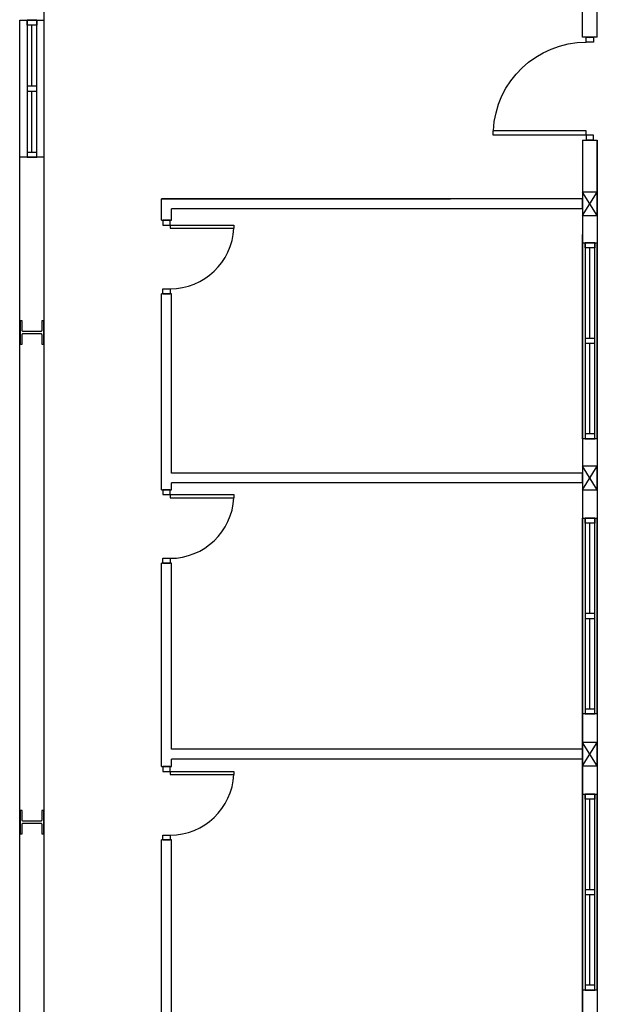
# Model space of a CAD drawing. Header units: millimetres. Extents: x -559 to 10735, y -2326 to 222.
# Tile 537 of 656: x 5263 to 5295, y -1386 to -1332. Entities that reach past the tile are written whole.
import ezdxf

# ---------------------------------------------------------------- set-up
doc = ezdxf.new("R2010")
doc.units = ezdxf.units.MM
doc.header["$LTSCALE"] = 4
doc.layers.add('Planta Baixa', color=251, linetype='Continuous')

# ---------------------------------------------------------------- blocks, each defined once
blk = doc.blocks.new('AUW01D3S-flat-7-flat-1')
at = {"color": 9}
for p, q in [((-0.075, 0), (-0.075, 2)), ((0.075, 0), (0.075, 2))]:
    blk.add_line(p, q, dxfattribs=at)
blk = doc.blocks.new('AUD18D1S-flat-17-flat-1')
at = {"color": 9}
for p, q in [((-0.075, 2), (0.075, 2)), ((0.075, 0), (-0.075, 0))]:
    blk.add_line(p, q, dxfattribs=at)
blk = doc.blocks.new('AUD19D1S-flat-17-flat-1')
at = {"color": 9}
for p, q in [((0, 2), (0, 2)), ((0, 0), (0, 0))]:
    blk.add_line(p, q, dxfattribs=at)
blk = doc.blocks.new('AUD37D1S-flat-47-flat-1')
at = {"color": 9}
for p, q in [((-0.05, 0.05), (-0.05, 0)), ((0.05, 0.05), (-0.05, 0.05)), ((-0.05, 0), (0.05, 0)), ((0.05, 0), (0.05, 0.05))]:
    blk.add_line(p, q, dxfattribs=at)
at = {"color": 9, "oblique": 36.8699, "width": 1.25, "flags": 3}
for p in [(-0.05, 0.05), (0, 0.05), (0.05, 0.05)]:
    blk.add_attdef('JAMBPT', p, '', height=0.00632, rotation=153.4349, dxfattribs=at)
at = {"color": 9, "width": 0.5, "flags": 3}
for p in [(-0.05, 0.05), (0, 0.05)]:
    blk.add_attdef('JAMBPT', p, '', height=0.01, rotation=90, dxfattribs=at)
blk = doc.blocks.new('AUD37D1S-flat-46-flat-1')
at = {"color": 9}
for p, q in [((-0.05, 0), (0.05, 0)), ((-0.05, -0.05), (-0.05, 0)), ((0.05, 0), (0.05, -0.05)), ((0.05, -0.05), (-0.05, -0.05))]:
    blk.add_line(p, q, dxfattribs=at)
at = {"color": 9, "text_generation_flag": 4, "flags": 3}
for p, height, rotation, width in [((-0.05, -0.05), 0.00632, 206.5651, 1.25), ((-0.05, -0.05), 0.01, 270, 0.5), ((0, -0.05), 0.00632, 206.5651, 1.25), ((0, -0.05), 0.01, 270, 0.5), ((0.05, -0.05), 0.00632, 206.5651, 1.25)]:
    blk.add_attdef('JAMBPT', p, '', height=height, rotation=rotation, dxfattribs=dict(at, width=width))
blk = doc.blocks.new('AUD40D1S-flat-14-flat-1')
at = {"color": 9}
for p, q in [((-0.05, 1), (-0.05, -1)), ((0.05, 1), (-0.05, 1)), ((0.05, -1), (0.05, 1)), ((-0.05, -1), (0.05, -1))]:
    blk.add_line(p, q, dxfattribs=at)
blk = doc.blocks.new('AUD40D1S-flat-13-flat-1')
at = {"color": 9}
for p, q in [((-0.05, 1), (-0.05, -1)), ((0.05, 1), (-0.05, 1)), ((0.05, -1), (0.05, 1)), ((-0.05, -1), (0.05, -1))]:
    blk.add_line(p, q, dxfattribs=at)
blk = doc.blocks.new('AUD37D1S-flat-45-flat-1')
at = {"color": 9}
for p, q in [((-0.05, 0.05), (-0.05, 0)), ((0.05, 0.05), (-0.05, 0.05)), ((-0.05, 0), (0.05, 0)), ((0.05, 0), (0.05, 0.05))]:
    blk.add_line(p, q, dxfattribs=at)
at = {"color": 9, "oblique": 36.8699, "width": 1.25, "flags": 3}
for p in [(-0.05, 0.05), (0, 0.05), (0.05, 0.05)]:
    blk.add_attdef('JAMBPT', p, '', height=0.00632, rotation=153.4349, dxfattribs=at)
at = {"color": 9, "width": 0.5, "flags": 3}
for p in [(-0.05, 0.05), (0, 0.05)]:
    blk.add_attdef('JAMBPT', p, '', height=0.01, rotation=90, dxfattribs=at)
blk = doc.blocks.new('AUW01D1S-flat-18-flat-1')
at = {"color": 9}
blk.add_line((0, -0.4625), (0, 0.4625), dxfattribs=at)
blk = doc.blocks.new('AUW01D1S-flat-17-flat-1')
at = {"color": 9}
blk.add_line((0, -0.4625), (0, 0.4625), dxfattribs=at)
blk = doc.blocks.new('AUW01D3S-flat-6-flat-1')
at = {"color": 9}
for p, q in [((-0.075, 0), (-0.075, 2)), ((0.075, 0), (0.075, 2))]:
    blk.add_line(p, q, dxfattribs=at)
blk = doc.blocks.new('AUD18D1S-flat-16-flat-1')
at = {"color": 9}
for p, q in [((-0.075, 2), (0.075, 2)), ((0.075, 0), (-0.075, 0))]:
    blk.add_line(p, q, dxfattribs=at)
blk = doc.blocks.new('AUD19D1S-flat-16-flat-1')
at = {"color": 9}
for p, q in [((0, 2), (0, 2)), ((0, 0), (0, 0))]:
    blk.add_line(p, q, dxfattribs=at)
blk = doc.blocks.new('AUD37D1S-flat-44-flat-1')
at = {"color": 9}
for p, q in [((-0.05, 0.05), (-0.05, 0)), ((0.05, 0.05), (-0.05, 0.05)), ((-0.05, 0), (0.05, 0)), ((0.05, 0), (0.05, 0.05))]:
    blk.add_line(p, q, dxfattribs=at)
at = {"color": 9, "oblique": 36.8699, "width": 1.25, "flags": 3}
for p in [(-0.05, 0.05), (0, 0.05), (0.05, 0.05)]:
    blk.add_attdef('JAMBPT', p, '', height=0.00632, rotation=153.4349, dxfattribs=at)
at = {"color": 9, "width": 0.5, "flags": 3}
for p in [(-0.05, 0.05), (0, 0.05)]:
    blk.add_attdef('JAMBPT', p, '', height=0.01, rotation=90, dxfattribs=at)
blk = doc.blocks.new('AUD37D1S-flat-43-flat-1')
at = {"color": 9}
for p, q in [((-0.05, 0), (0.05, 0)), ((-0.05, -0.05), (-0.05, 0)), ((0.05, 0), (0.05, -0.05)), ((0.05, -0.05), (-0.05, -0.05))]:
    blk.add_line(p, q, dxfattribs=at)
at = {"color": 9, "text_generation_flag": 4, "flags": 3}
for p, height, rotation, width in [((-0.05, -0.05), 0.00632, 206.5651, 1.25), ((-0.05, -0.05), 0.01, 270, 0.5), ((0, -0.05), 0.00632, 206.5651, 1.25), ((0, -0.05), 0.01, 270, 0.5), ((0.05, -0.05), 0.00632, 206.5651, 1.25)]:
    blk.add_attdef('JAMBPT', p, '', height=height, rotation=rotation, dxfattribs=dict(at, width=width))
blk = doc.blocks.new('AUD40D1S-flat-12-flat-1')
at = {"color": 9}
for p, q in [((-0.05, 1), (-0.05, -1)), ((0.05, 1), (-0.05, 1)), ((0.05, -1), (0.05, 1)), ((-0.05, -1), (0.05, -1))]:
    blk.add_line(p, q, dxfattribs=at)
blk = doc.blocks.new('AUD40D1S-flat-11-flat-1')
at = {"color": 9}
for p, q in [((-0.05, 1), (-0.05, -1)), ((0.05, 1), (-0.05, 1)), ((0.05, -1), (0.05, 1)), ((-0.05, -1), (0.05, -1))]:
    blk.add_line(p, q, dxfattribs=at)
blk = doc.blocks.new('AUD37D1S-flat-42-flat-1')
at = {"color": 9}
for p, q in [((-0.05, 0.05), (-0.05, 0)), ((0.05, 0.05), (-0.05, 0.05)), ((-0.05, 0), (0.05, 0)), ((0.05, 0), (0.05, 0.05))]:
    blk.add_line(p, q, dxfattribs=at)
at = {"color": 9, "oblique": 36.8699, "width": 1.25, "flags": 3}
for p in [(-0.05, 0.05), (0, 0.05), (0.05, 0.05)]:
    blk.add_attdef('JAMBPT', p, '', height=0.00632, rotation=153.4349, dxfattribs=at)
at = {"color": 9, "width": 0.5, "flags": 3}
for p in [(-0.05, 0.05), (0, 0.05)]:
    blk.add_attdef('JAMBPT', p, '', height=0.01, rotation=90, dxfattribs=at)
blk = doc.blocks.new('AUW01D1S-flat-16-flat-1')
at = {"color": 9}
blk.add_line((0, -0.4625), (0, 0.4625), dxfattribs=at)
blk = doc.blocks.new('AUW01D1S-flat-15-flat-1')
at = {"color": 9}
blk.add_line((0, -0.4625), (0, 0.4625), dxfattribs=at)
blk = doc.blocks.new('AUD19D1S-flat-15-flat-1')
at = {"color": 9}
for p, q in [((0, 0), (0, 0)), ((0, -2), (0, -2))]:
    blk.add_line(p, q, dxfattribs=at)
blk = doc.blocks.new('AUW01D3S-flat-2-flat-1')
at = {"color": 9}
for p, q in [((-0.125, 0), (-0.125, 1.4)), ((0.125, 0), (0.125, 1.4))]:
    blk.add_line(p, q, dxfattribs=at)
blk = doc.blocks.new('AUD18D1S-flat-12-flat-1')
at = {"color": 9}
for p, q in [((-0.125, 1.4), (0.125, 1.4)), ((0.125, 0), (-0.125, 0))]:
    blk.add_line(p, q, dxfattribs=at)
blk = doc.blocks.new('AUD19D1S-flat-12-flat-1')
at = {"color": 9}
for p, q in [((0, 1.4), (0, 1.4)), ((0, 0), (0, 0))]:
    blk.add_line(p, q, dxfattribs=at)
blk = doc.blocks.new('AUD37D1S-flat-28-flat-1')
at = {"color": 9}
for p, q in [((-0.05, 0.05), (-0.05, 0)), ((0.05, 0.05), (-0.05, 0.05)), ((-0.05, 0), (0.05, 0)), ((0.05, 0), (0.05, 0.05))]:
    blk.add_line(p, q, dxfattribs=at)
at = {"color": 9, "oblique": 36.8699, "width": 1.25, "flags": 3}
for p in [(-0.05, 0.05), (0, 0.05), (0.05, 0.05)]:
    blk.add_attdef('JAMBPT', p, '', height=0.00632, rotation=153.4349, dxfattribs=at)
at = {"color": 9, "width": 0.5, "flags": 3}
for p in [(-0.05, 0.05), (0, 0.05)]:
    blk.add_attdef('JAMBPT', p, '', height=0.01, rotation=90, dxfattribs=at)
blk = doc.blocks.new('AUD37D1S-flat-27-flat-1')
at = {"color": 9}
for p, q in [((-0.05, 0), (0.05, 0)), ((-0.05, -0.05), (-0.05, 0)), ((0.05, 0), (0.05, -0.05)), ((0.05, -0.05), (-0.05, -0.05))]:
    blk.add_line(p, q, dxfattribs=at)
at = {"color": 9, "text_generation_flag": 4, "flags": 3}
for p, height, rotation, width in [((-0.05, -0.05), 0.00632, 206.5651, 1.25), ((-0.05, -0.05), 0.01, 270, 0.5), ((0, -0.05), 0.00632, 206.5651, 1.25), ((0, -0.05), 0.01, 270, 0.5), ((0.05, -0.05), 0.00632, 206.5651, 1.25)]:
    blk.add_attdef('JAMBPT', p, '', height=height, rotation=rotation, dxfattribs=dict(at, width=width))
blk = doc.blocks.new('AUD40D1S-flat-4-flat-1')
at = {"color": 9}
for p, q in [((-0.05, 0.7), (-0.05, -0.7)), ((0.05, 0.7), (-0.05, 0.7)), ((0.05, -0.7), (0.05, 0.7)), ((-0.05, -0.7), (0.05, -0.7))]:
    blk.add_line(p, q, dxfattribs=at)
blk = doc.blocks.new('AUD40D1S-flat-3-flat-1')
at = {"color": 9}
for p, q in [((-0.05, 0.7), (-0.05, -0.7)), ((0.05, 0.7), (-0.05, 0.7)), ((0.05, -0.7), (0.05, 0.7)), ((-0.05, -0.7), (0.05, -0.7))]:
    blk.add_line(p, q, dxfattribs=at)
blk = doc.blocks.new('AUD37D1S-flat-26-flat-1')
at = {"color": 9}
for p, q in [((-0.05, 0.05), (-0.05, 0)), ((0.05, 0.05), (-0.05, 0.05)), ((-0.05, 0), (0.05, 0)), ((0.05, 0), (0.05, 0.05))]:
    blk.add_line(p, q, dxfattribs=at)
at = {"color": 9, "oblique": 36.8699, "width": 1.25, "flags": 3}
for p in [(-0.05, 0.05), (0, 0.05), (0.05, 0.05)]:
    blk.add_attdef('JAMBPT', p, '', height=0.00632, rotation=153.4349, dxfattribs=at)
at = {"color": 9, "width": 0.5, "flags": 3}
for p in [(-0.05, 0.05), (0, 0.05)]:
    blk.add_attdef('JAMBPT', p, '', height=0.01, rotation=90, dxfattribs=at)
blk = doc.blocks.new('AUW01D1S-flat-4-flat-1')
at = {"color": 9}
blk.add_line((0, -0.3125), (0, 0.3125), dxfattribs=at)
blk = doc.blocks.new('AUW01D1S-flat-3-flat-1')
at = {"color": 9}
blk.add_line((0, -0.3125), (0, 0.3125), dxfattribs=at)
blk = doc.blocks.new('AUD18D1S-flat-4-flat-1')
at = {"color": 9}
for p, q in [((-0.05, 0), (0.05, 0)), ((0.05, -0.75), (-0.05, -0.75))]:
    blk.add_line(p, q, dxfattribs=at)
blk = doc.blocks.new('AUD19D1S-flat-4-flat-1')
at = {"color": 9}
for p, q in [((0, 0), (0, 0)), ((0, -0.75), (0, -0.75))]:
    blk.add_line(p, q, dxfattribs=at)
blk = doc.blocks.new('AUD37D1S-flat-10-flat-1')
at = {"color": 9}
for p, q in [((0.0375, 0), (-0.0375, 0)), ((-0.0375, 0), (-0.0375, -0.05)), ((0.0375, -0.05), (0.0375, 0)), ((-0.0375, -0.05), (0.0375, -0.05))]:
    blk.add_line(p, q, dxfattribs=at)
at = {"color": 9, "oblique": 22.61986, "width": 1.083333, "flags": 3}
for p in [(-0.0375, -0.05), (0, -0.05), (0.0375, -0.05)]:
    blk.add_attdef('JAMBPT', p, '', height=0.00588, rotation=326.30993, dxfattribs=at)
at = {"color": 9, "width": 0.666667, "flags": 3}
for p in [(0, -0.05), (0.0375, -0.05)]:
    blk.add_attdef('JAMBPT', p, '', height=0.0075, rotation=270, dxfattribs=at)
blk = doc.blocks.new('AUD37D1S-flat-9-flat-1')
at = {"color": 9}
for p, q in [((-0.0375, 0.05), (0.0375, 0.05)), ((-0.0375, 0), (-0.0375, 0.05)), ((0.0375, 0), (-0.0375, 0)), ((0.0375, 0.05), (0.0375, 0))]:
    blk.add_line(p, q, dxfattribs=at)
at = {"color": 9, "text_generation_flag": 4, "flags": 3}
for p, height, rotation, width in [((-0.0375, 0.05), 0.00588, 33.69007, 1.083333), ((0, 0.05), 0.0075, 90, 0.666667), ((0, 0.05), 0.00588, 33.69007, 1.083333), ((0.0375, 0.05), 0.0075, 90, 0.666667), ((0.0375, 0.05), 0.00588, 33.69007, 1.083333)]:
    blk.add_attdef('JAMBPT', p, '', height=height, rotation=rotation, dxfattribs=dict(at, width=width))
blk = doc.blocks.new('AUD41D1S-flat-4-flat-1')
at = {"color": 9}
for p, q in [((0.0375, 0.375), (-0.0375, 0.375)), ((-0.0375, -0.375), (0.0375, -0.375))]:
    blk.add_line(p, q, dxfattribs=at)
blk = doc.blocks.new('AUD29D1S-flat-8-flat-1')
at = {"color": 9}
for p, q in [((0, 0.325), (0, 0.293)), ((0, 0.325), (0.65, 0.325)), ((0.65, 0.325), (0.65, 0.293)), ((0, 0.293), (0.65, 0.293))]:
    blk.add_line(p, q, dxfattribs=at)
blk.add_ellipse((0, 0.325), major_axis=(-0.46, 0.46), ratio=1, start_param=2.356194, end_param=3.878361, dxfattribs=at)
blk = doc.blocks.new('AUD18D1S-flat-3-flat-1')
at = {"color": 9}
for p, q in [((-0.05, 0), (0.05, 0)), ((0.05, -0.75), (-0.05, -0.75))]:
    blk.add_line(p, q, dxfattribs=at)
blk = doc.blocks.new('AUD19D1S-flat-3-flat-1')
at = {"color": 9}
for p, q in [((0, 0), (0, 0)), ((0, -0.75), (0, -0.75))]:
    blk.add_line(p, q, dxfattribs=at)
blk = doc.blocks.new('AUD37D1S-flat-8-flat-1')
at = {"color": 9}
for p, q in [((0.0375, 0), (-0.0375, 0)), ((-0.0375, 0), (-0.0375, -0.05)), ((0.0375, -0.05), (0.0375, 0)), ((-0.0375, -0.05), (0.0375, -0.05))]:
    blk.add_line(p, q, dxfattribs=at)
at = {"color": 9, "oblique": 22.61986, "width": 1.083333, "flags": 3}
for p in [(-0.0375, -0.05), (0, -0.05), (0.0375, -0.05)]:
    blk.add_attdef('JAMBPT', p, '', height=0.00588, rotation=326.30993, dxfattribs=at)
at = {"color": 9, "width": 0.666667, "flags": 3}
for p in [(0, -0.05), (0.0375, -0.05)]:
    blk.add_attdef('JAMBPT', p, '', height=0.0075, rotation=270, dxfattribs=at)
blk = doc.blocks.new('AUD37D1S-flat-7-flat-1')
at = {"color": 9}
for p, q in [((-0.0375, 0.05), (0.0375, 0.05)), ((-0.0375, 0), (-0.0375, 0.05)), ((0.0375, 0), (-0.0375, 0)), ((0.0375, 0.05), (0.0375, 0))]:
    blk.add_line(p, q, dxfattribs=at)
at = {"color": 9, "text_generation_flag": 4, "flags": 3}
for p, height, rotation, width in [((-0.0375, 0.05), 0.00588, 33.69007, 1.083333), ((0, 0.05), 0.0075, 90, 0.666667), ((0, 0.05), 0.00588, 33.69007, 1.083333), ((0.0375, 0.05), 0.0075, 90, 0.666667), ((0.0375, 0.05), 0.00588, 33.69007, 1.083333)]:
    blk.add_attdef('JAMBPT', p, '', height=height, rotation=rotation, dxfattribs=dict(at, width=width))
blk = doc.blocks.new('AUD41D1S-flat-3-flat-1')
at = {"color": 9}
for p, q in [((0.0375, 0.375), (-0.0375, 0.375)), ((-0.0375, -0.375), (0.0375, -0.375))]:
    blk.add_line(p, q, dxfattribs=at)
blk = doc.blocks.new('AUD29D1S-flat-7-flat-1')
at = {"color": 9}
for p, q in [((0, 0.325), (0, 0.293)), ((0, 0.325), (0.65, 0.325)), ((0.65, 0.325), (0.65, 0.293)), ((0, 0.293), (0.65, 0.293))]:
    blk.add_line(p, q, dxfattribs=at)
blk.add_ellipse((0, 0.325), major_axis=(0.46, 0.46), ratio=1, start_param=3.926991, end_param=5.449157, dxfattribs=at)
blk = doc.blocks.new('AUD18D1S-flat-2-flat-1')
at = {"color": 9}
for p, q in [((-0.05, 0), (0.05, 0)), ((0.05, -0.75), (-0.05, -0.75))]:
    blk.add_line(p, q, dxfattribs=at)
blk = doc.blocks.new('AUD19D1S-flat-2-flat-1')
at = {"color": 9}
for p, q in [((0, 0), (0, 0)), ((0, -0.75), (0, -0.75))]:
    blk.add_line(p, q, dxfattribs=at)
blk = doc.blocks.new('AUD37D1S-flat-6-flat-1')
at = {"color": 9}
for p, q in [((0.0375, 0), (-0.0375, 0)), ((-0.0375, 0), (-0.0375, -0.05)), ((0.0375, -0.05), (0.0375, 0)), ((-0.0375, -0.05), (0.0375, -0.05))]:
    blk.add_line(p, q, dxfattribs=at)
at = {"color": 9, "oblique": 22.61986, "width": 1.083333, "flags": 3}
for p in [(-0.0375, -0.05), (0, -0.05), (0.0375, -0.05)]:
    blk.add_attdef('JAMBPT', p, '', height=0.00588, rotation=326.30993, dxfattribs=at)
at = {"color": 9, "width": 0.666667, "flags": 3}
for p in [(0, -0.05), (0.0375, -0.05)]:
    blk.add_attdef('JAMBPT', p, '', height=0.0075, rotation=270, dxfattribs=at)
blk = doc.blocks.new('AUD37D1S-flat-5-flat-1')
at = {"color": 9}
for p, q in [((-0.0375, 0.05), (0.0375, 0.05)), ((-0.0375, 0), (-0.0375, 0.05)), ((0.0375, 0), (-0.0375, 0)), ((0.0375, 0.05), (0.0375, 0))]:
    blk.add_line(p, q, dxfattribs=at)
at = {"color": 9, "text_generation_flag": 4, "flags": 3}
for p, height, rotation, width in [((-0.0375, 0.05), 0.00588, 33.69007, 1.083333), ((0, 0.05), 0.0075, 90, 0.666667), ((0, 0.05), 0.00588, 33.69007, 1.083333), ((0.0375, 0.05), 0.0075, 90, 0.666667), ((0.0375, 0.05), 0.00588, 33.69007, 1.083333)]:
    blk.add_attdef('JAMBPT', p, '', height=height, rotation=rotation, dxfattribs=dict(at, width=width))
blk = doc.blocks.new('AUD41D1S-flat-2-flat-1')
at = {"color": 9}
for p, q in [((0.0375, 0.375), (-0.0375, 0.375)), ((-0.0375, -0.375), (0.0375, -0.375))]:
    blk.add_line(p, q, dxfattribs=at)
blk = doc.blocks.new('AUD29D1S-flat-6-flat-1')
at = {"color": 9}
for p, q in [((0, 0.325), (0, 0.293)), ((0, 0.325), (0.65, 0.325)), ((0.65, 0.325), (0.65, 0.293)), ((0, 0.293), (0.65, 0.293))]:
    blk.add_line(p, q, dxfattribs=at)
blk.add_ellipse((0, 0.325), major_axis=(0.46, 0.46), ratio=1, start_param=3.926991, end_param=5.449157, dxfattribs=at)
blk = doc.blocks.new('AUD18D1S-flat-27-flat-1')
at = {"color": 9}
for p, q in [((-0.075, 1.05), (0.075, 1.05)), ((0.075, 0), (-0.075, 0))]:
    blk.add_line(p, q, dxfattribs=at)
blk = doc.blocks.new('AUD19D1S-flat-27-flat-1')
at = {"color": 9}
for p, q in [((0, 1.05), (0, 1.05)), ((0, 0), (0, 0))]:
    blk.add_line(p, q, dxfattribs=at)
blk = doc.blocks.new('AUD37D1S-flat-73-flat-1')
at = {"color": 9}
for p, q in [((-0.0375, 0.05), (-0.0375, 0)), ((0.0375, 0.05), (-0.0375, 0.05)), ((-0.0375, 0), (0.0375, 0)), ((0.0375, 0), (0.0375, 0.05))]:
    blk.add_line(p, q, dxfattribs=at)
at = {"color": 9, "oblique": 22.61986, "width": 1.083333, "flags": 3}
for p in [(-0.0375, 0.05), (0, 0.05), (0.0375, 0.05)]:
    blk.add_attdef('JAMBPT', p, '', height=0.00588, rotation=146.30993, dxfattribs=at)
at = {"color": 9, "width": 0.666667, "flags": 3}
for p in [(-0.0375, 0.05), (0, 0.05)]:
    blk.add_attdef('JAMBPT', p, '', height=0.0075, rotation=90, dxfattribs=at)
blk = doc.blocks.new('AUD37D1S-flat-72-flat-1')
at = {"color": 9}
for p, q in [((-0.0375, 0), (0.0375, 0)), ((-0.0375, -0.05), (-0.0375, 0)), ((0.0375, 0), (0.0375, -0.05)), ((0.0375, -0.05), (-0.0375, -0.05))]:
    blk.add_line(p, q, dxfattribs=at)
at = {"color": 9, "text_generation_flag": 4, "flags": 3}
for p, height, rotation, width in [((-0.0375, -0.05), 0.00588, 213.69007, 1.083333), ((-0.0375, -0.05), 0.0075, 270, 0.666667), ((0, -0.05), 0.00588, 213.69007, 1.083333), ((0, -0.05), 0.0075, 270, 0.666667), ((0.0375, -0.05), 0.00588, 213.69007, 1.083333)]:
    blk.add_attdef('JAMBPT', p, '', height=height, rotation=rotation, dxfattribs=dict(at, width=width))
blk = doc.blocks.new('AUD41D1S-flat-16-flat-1')
at = {"color": 9}
for p, q in [((0.0375, 0.525), (-0.0375, 0.525)), ((-0.0375, -0.525), (0.0375, -0.525))]:
    blk.add_line(p, q, dxfattribs=at)
blk = doc.blocks.new('AUD30D1S-flat-4-flat-1')
at = {"color": 9}
for p, q in [((-0.95, 0.475), (-0.95, 0.429)), ((0, 0.475), (-0.95, 0.475)), ((0, 0.429), (-0.95, 0.429)), ((0, 0.475), (0, 0.429))]:
    blk.add_line(p, q, dxfattribs=at)
blk.add_ellipse((0, 0.475), major_axis=(0.672, 0.672), ratio=1, start_param=2.404825, end_param=3.926991, dxfattribs=at)

msp = doc.modelspace()

# ---------------------------------------------------------------- linework, layer by layer
at = {"layer": 'Planta Baixa'}
for p, q in [((5294.682, -1332.68), (5294.682, -1317.278)), ((5264.307, -1341.551), (5264.307, -1329.455)), ((5293.876, -1332.68), (5293.876, -1329.455)), ((5294.682, -1332.68), (5294.682, -1329.454)), ((5293.876, -1338.325), (5293.876, -1341.551)), ((5294.682, -1338.325), (5294.682, -1343.514)), ((5294.682, -1341.551), (5294.682, -1338.325)), ((5262.962, -1403.324), (5262.962, -1339.213)), ((5264.307, -1391.765), (5264.307, -1339.213)), ((5294.682, -1342.465), (5293.876, -1341.175)), ((5293.876, -1342.465), (5294.682, -1341.175)), ((5270.758, -1341.551), (5286.618, -1341.551)), ((5293.876, -1341.551), (5270.758, -1341.551)), ((5270.758, -1342.724), (5270.758, -1341.551)), ((5293.876, -1342.089), (5293.876, -1341.551)), ((5293.876, -1342.089), (5271.296, -1342.089)), ((5271.296, -1342.724), (5271.296, -1342.089)), ((5293.876, -1342.089), (5293.876, -1343.514)), ((5293.876, -1342.089), (5293.876, -1356.605)), ((5293.876, -1354.266), (5293.876, -1343.514)), ((5294.682, -1343.514), (5294.682, -1354.266)), ((5270.758, -1357.519), (5270.758, -1346.756)), ((5271.296, -1356.605), (5271.296, -1346.756)), ((5293.876, -1354.266), (5293.876, -1365.018)), ((5294.682, -1354.266), (5294.682, -1365.018)), ((5294.682, -1357.519), (5293.876, -1356.228)), ((5293.876, -1357.519), (5294.682, -1356.228)), ((5293.876, -1356.605), (5271.296, -1356.605)), ((5293.876, -1357.142), (5293.876, -1356.605)), ((5293.876, -1357.142), (5271.296, -1357.142)), ((5271.296, -1357.519), (5271.296, -1357.142)), ((5293.876, -1357.142), (5293.876, -1371.766)), ((5270.758, -1372.716), (5270.758, -1361.551)), ((5271.296, -1371.766), (5271.296, -1361.551)), ((5293.876, -1371.766), (5293.876, -1365.018)), ((5294.682, -1365.018), (5294.682, -1375.771)), ((5294.682, -1372.68), (5293.876, -1371.389)), ((5293.876, -1372.68), (5294.682, -1371.389)), ((5293.876, -1371.766), (5271.296, -1371.766)), ((5293.876, -1372.303), (5293.876, -1371.766)), ((5293.876, -1372.303), (5271.296, -1372.303)), ((5271.296, -1372.716), (5271.296, -1372.303)), ((5293.876, -1372.303), (5293.876, -1375.771)), ((5293.876, -1386.926), (5293.876, -1372.303)), ((5293.876, -1375.771), (5293.876, -1386.926)), ((5294.682, -1375.771), (5294.682, -1387.464)), ((5270.758, -1387.661), (5270.758, -1376.748)), ((5271.296, -1386.926), (5271.296, -1376.748))]:
    msp.add_line(p, q, dxfattribs=at)
for points in [[(5293.876, -1342.465), (5294.682, -1342.465), (5294.682, -1341.175), (5293.876, -1341.175)], [(5293.876, -1357.519), (5294.682, -1357.519), (5294.682, -1356.228), (5293.876, -1356.228)], [(5293.876, -1372.68), (5294.682, -1372.68), (5294.682, -1371.389), (5293.876, -1371.389)]]:
    msp.add_lwpolyline(points, close=True, dxfattribs=at)
for points in [[(5262.989, -1349.535), (5263.097, -1349.535), (5263.097, -1348.997, -0.414214), (5263.151, -1348.944), (5264.118, -1348.944, -0.414214), (5264.172, -1348.997), (5264.172, -1349.535), (5264.28, -1349.535), (5264.28, -1348.245), (5264.172, -1348.245), (5264.172, -1348.782, -0.414214), (5264.118, -1348.836), (5263.151, -1348.836, -0.414214), (5263.097, -1348.782), (5263.097, -1348.245), (5262.989, -1348.245)], [(5262.989, -1376.416), (5263.097, -1376.416), (5263.097, -1375.878, -0.414214), (5263.151, -1375.825), (5264.118, -1375.825, -0.414214), (5264.172, -1375.878), (5264.172, -1376.416), (5264.28, -1376.416), (5264.28, -1375.126), (5264.172, -1375.126), (5264.172, -1375.663, -0.414214), (5264.118, -1375.717), (5263.151, -1375.717, -0.414214), (5263.097, -1375.663), (5263.097, -1375.126), (5262.989, -1375.126)]]:
    msp.add_lwpolyline(points, format="xyb", close=True, dxfattribs=at)

# ---------------------------------------------------------------- block references
at = {"layer": 'Planta Baixa', "xscale": 5.376215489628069, "yscale": 5.376215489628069, "zscale": 5.376215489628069}
for name, p in [('AUD19D1S-flat-15-flat-1', (5294.279, -1322.009)), ('AUW01D3S-flat-2-flat-1', (5263.634, -1339.266)), ('AUD18D1S-flat-12-flat-1', (5263.634, -1339.266)), ('AUD37D1S-flat-27-flat-1', (5263.634, -1331.74)), ('AUD40D1S-flat-4-flat-1', (5263.634, -1335.503)), ('AUD40D1S-flat-3-flat-1', (5263.634, -1335.503)), ('AUD19D1S-flat-12-flat-1', (5263.634, -1339.266)), ('AUW01D1S-flat-3-flat-1', (5263.634, -1333.689)), ('AUD37D1S-flat-26-flat-1', (5263.634, -1335.637)), ('AUW01D1S-flat-4-flat-1', (5263.634, -1337.317)), ('AUD37D1S-flat-28-flat-1', (5263.634, -1339.266)), ('AUD18D1S-flat-4-flat-1', (5271.027, -1342.724)), ('AUD37D1S-flat-10-flat-1', (5271.027, -1342.724)), ('AUD41D1S-flat-4-flat-1', (5271.027, -1344.74)), ('AUD19D1S-flat-4-flat-1', (5271.027, -1342.724)), ('AUD29D1S-flat-8-flat-1', (5271.228, -1344.74)), ('AUW01D3S-flat-6-flat-1', (5294.279, -1354.723)), ('AUD18D1S-flat-16-flat-1', (5294.279, -1354.723)), ('AUD37D1S-flat-43-flat-1', (5294.279, -1343.971)), ('AUD40D1S-flat-12-flat-1', (5294.279, -1349.347)), ('AUD40D1S-flat-11-flat-1', (5294.279, -1349.347)), ('AUD19D1S-flat-16-flat-1', (5294.279, -1354.992)), ('AUW01D1S-flat-15-flat-1', (5294.279, -1346.726)), ('AUD37D1S-flat-9-flat-1', (5271.027, -1346.756)), ('AUD37D1S-flat-42-flat-1', (5294.279, -1349.481)), ('AUW01D1S-flat-16-flat-1', (5294.279, -1351.968)), ('AUD37D1S-flat-44-flat-1', (5294.279, -1354.723)), ('AUD18D1S-flat-3-flat-1', (5271.027, -1357.519)), ('AUD37D1S-flat-8-flat-1', (5271.027, -1357.519)), ('AUD41D1S-flat-3-flat-1', (5271.027, -1359.535)), ('AUD19D1S-flat-3-flat-1', (5271.027, -1357.519)), ('AUD29D1S-flat-7-flat-1', (5271.228, -1359.535)), ('AUW01D3S-flat-6-flat-1', (5294.279, -1369.83)), ('AUD18D1S-flat-16-flat-1', (5294.279, -1369.83)), ('AUD37D1S-flat-43-flat-1', (5294.279, -1359.078)), ('AUD40D1S-flat-12-flat-1', (5294.279, -1364.454)), ('AUD40D1S-flat-11-flat-1', (5294.279, -1364.454)), ('AUW01D1S-flat-15-flat-1', (5294.279, -1361.833)), ('AUD37D1S-flat-7-flat-1', (5271.027, -1361.551)), ('AUD37D1S-flat-42-flat-1', (5294.279, -1364.588)), ('AUW01D1S-flat-16-flat-1', (5294.279, -1367.075)), ('AUD37D1S-flat-44-flat-1', (5294.279, -1369.83)), ('AUD18D1S-flat-2-flat-1', (5271.027, -1372.716)), ('AUD37D1S-flat-6-flat-1', (5271.027, -1372.716)), ('AUD41D1S-flat-2-flat-1', (5271.027, -1374.732)), ('AUD19D1S-flat-2-flat-1', (5271.027, -1372.716)), ('AUD29D1S-flat-6-flat-1', (5271.228, -1374.732)), ('AUW01D3S-flat-7-flat-1', (5294.279, -1384.991)), ('AUD18D1S-flat-17-flat-1', (5294.279, -1384.991)), ('AUD37D1S-flat-46-flat-1', (5294.279, -1374.239)), ('AUD40D1S-flat-14-flat-1', (5294.279, -1379.615)), ('AUD40D1S-flat-13-flat-1', (5294.279, -1379.615)), ('AUD19D1S-flat-17-flat-1', (5294.279, -1384.991)), ('AUW01D1S-flat-17-flat-1', (5294.279, -1376.994)), ('AUD37D1S-flat-5-flat-1', (5271.027, -1376.748)), ('AUD37D1S-flat-45-flat-1', (5294.279, -1379.749)), ('AUW01D1S-flat-18-flat-1', (5294.279, -1382.236)), ('AUD37D1S-flat-47-flat-1', (5294.279, -1384.991))]:
    msp.add_blockref(name, p, dxfattribs=at)
at = {"layer": 'Planta Baixa', "xscale": -5.376215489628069, "yscale": 5.376215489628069, "zscale": 5.376215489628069, "rotation": 180}
for name, p in [('AUD30D1S-flat-4-flat-1', (5294.077, -1335.503)), ('AUD18D1S-flat-27-flat-1', (5294.279, -1332.68)), ('AUD37D1S-flat-73-flat-1', (5294.279, -1332.68)), ('AUD41D1S-flat-16-flat-1', (5294.279, -1335.503)), ('AUD19D1S-flat-27-flat-1', (5294.279, -1332.68)), ('AUD37D1S-flat-72-flat-1', (5294.279, -1338.325))]:
    msp.add_blockref(name, p, dxfattribs=at)

doc.saveas('drawing.dxf')
